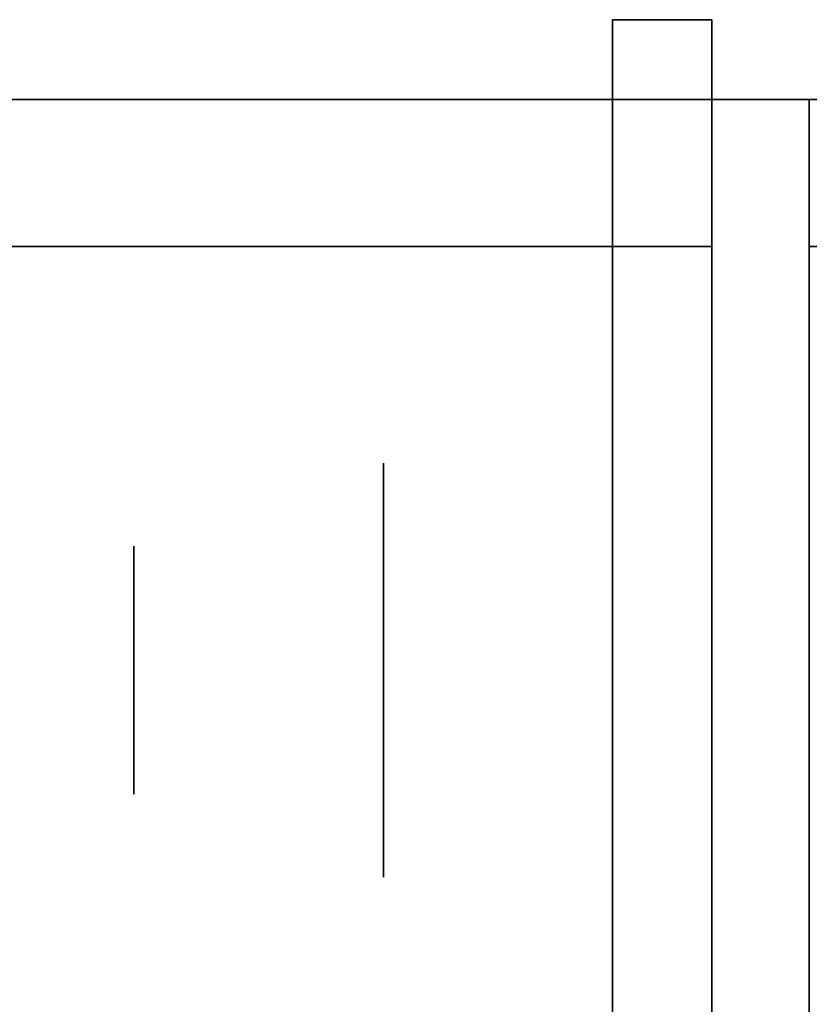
# Model space of a CAD drawing. Extents: x 248.8 to 273, y 2872.5 to 2876.7.
# Tile 539 of 702: x 266.8115 to 266.8625, y 2876.6631 to 2876.7267. Entities that reach past the tile are written whole.
import ezdxf

# ---------------------------------------------------------------- set-up
doc = ezdxf.new("R2010")
doc.units = 0
doc.header["$LTSCALE"] = 150
doc.header["$MEASUREMENT"] = 0
doc.layers.add('3DFACE_BOLT', color=7, linetype='CONTINUOUS')
doc.layers.add('3DFACE_SHAPE', color=7, linetype='CONTINUOUS')

msp = doc.modelspace()

# ---------------------------------------------------------------- linework, layer by layer
at = {"layer": '3DFACE_BOLT', "color": 1}
for points, invisible_edges in [([(266.849787, 2876.698042, -0.065), (266.849787, 2876.691354, -0.076583), (266.834987, 2876.698042, -0.065)], 14), ([(266.834987, 2876.698042, -0.065), (266.849787, 2876.691354, -0.076583), (266.834987, 2876.691354, -0.076583)], 3), ([(266.849787, 2876.691354, -0.053417), (266.849787, 2876.698042, -0.065), (266.834987, 2876.691354, -0.053417)], 14), ([(266.834987, 2876.691354, -0.053417), (266.849787, 2876.698042, -0.065), (266.834987, 2876.698042, -0.065)], 3), ([(266.834987, 2876.698042, -0.065), (266.834987, 2876.691354, -0.076583), (266.834987, 2876.691354, -0.053417)], 2), ([(266.849787, 2876.698042, -0.135), (266.849787, 2876.691354, -0.146583), (266.834987, 2876.698042, -0.135)], 14), ([(266.834987, 2876.698042, -0.135), (266.849787, 2876.691354, -0.146583), (266.834987, 2876.691354, -0.146583)], 3), ([(266.849787, 2876.691354, -0.123417), (266.849787, 2876.698042, -0.135), (266.834987, 2876.691354, -0.123417)], 14), ([(266.834987, 2876.691354, -0.123417), (266.849787, 2876.698042, -0.135), (266.834987, 2876.698042, -0.135)], 3), ([(266.834987, 2876.698042, -0.135), (266.834987, 2876.691354, -0.146583), (266.834987, 2876.691354, -0.123417)], 2), ([(266.849787, 2876.698042, -0.065), (266.849787, 2876.691354, -0.053417), (266.849787, 2876.691354, -0.076583)], 2), ([(266.849787, 2876.698042, -0.135), (266.849787, 2876.691354, -0.123417), (266.849787, 2876.691354, -0.146583)], 2), ([(266.868887, 2876.692666, -0.065), (266.868887, 2876.692275, -0.067472), (266.818887, 2876.692666, -0.065)], 14), ([(266.818887, 2876.692666, -0.065), (266.868887, 2876.692275, -0.067472), (266.818887, 2876.692275, -0.067472)], 3), ([(266.818887, 2876.692275, -0.062528), (266.868887, 2876.692666, -0.065), (266.818887, 2876.692666, -0.065)], 3), ([(266.818887, 2876.692666, -0.065), (266.818887, 2876.692275, -0.067472), (266.818887, 2876.692275, -0.062528)], 2), ([(266.868887, 2876.692666, -0.135), (266.868887, 2876.692275, -0.137472), (266.818887, 2876.692666, -0.135)], 14), ([(266.818887, 2876.692666, -0.135), (266.868887, 2876.692275, -0.137472), (266.818887, 2876.692275, -0.137472)], 3), ([(266.818887, 2876.692275, -0.132528), (266.868887, 2876.692666, -0.135), (266.818887, 2876.692666, -0.135)], 3), ([(266.818887, 2876.692666, -0.135), (266.818887, 2876.692275, -0.137472), (266.818887, 2876.692275, -0.132528)], 2), ([(266.868887, 2876.692275, -0.062528), (266.868887, 2876.692666, -0.065), (266.818887, 2876.692275, -0.062528)], 14), ([(266.868887, 2876.692275, -0.132528), (266.868887, 2876.692666, -0.135), (266.818887, 2876.692275, -0.132528)], 14), ([(266.868887, 2876.692275, -0.067472), (266.868887, 2876.691139, -0.069702), (266.818887, 2876.692275, -0.067472)], 14), ([(266.818887, 2876.692275, -0.067472), (266.868887, 2876.691139, -0.069702), (266.818887, 2876.691139, -0.069702)], 3), ([(266.868887, 2876.691139, -0.060298), (266.868887, 2876.692275, -0.062528), (266.818887, 2876.691139, -0.060298)], 14), ([(266.818887, 2876.691139, -0.060298), (266.868887, 2876.692275, -0.062528), (266.818887, 2876.692275, -0.062528)], 3), ([(266.818887, 2876.692275, -0.067472), (266.818887, 2876.691139, -0.069702), (266.818887, 2876.692275, -0.062528)], 14), ([(266.818887, 2876.692275, -0.062528), (266.818887, 2876.691139, -0.069702), (266.818887, 2876.691139, -0.060298)], 3), ([(266.868887, 2876.692275, -0.137472), (266.868887, 2876.691139, -0.139702), (266.818887, 2876.692275, -0.137472)], 14), ([(266.818887, 2876.692275, -0.137472), (266.868887, 2876.691139, -0.139702), (266.818887, 2876.691139, -0.139702)], 3), ([(266.868887, 2876.691139, -0.130298), (266.868887, 2876.692275, -0.132528), (266.818887, 2876.691139, -0.130298)], 14), ([(266.818887, 2876.691139, -0.130298), (266.868887, 2876.692275, -0.132528), (266.818887, 2876.692275, -0.132528)], 3), ([(266.818887, 2876.692275, -0.137472), (266.818887, 2876.691139, -0.139702), (266.818887, 2876.692275, -0.132528)], 14), ([(266.818887, 2876.692275, -0.132528), (266.818887, 2876.691139, -0.139702), (266.818887, 2876.691139, -0.130298)], 3), ([(266.868887, 2876.691139, -0.069702), (266.868887, 2876.689369, -0.071472), (266.818887, 2876.691139, -0.069702)], 14), ([(266.818887, 2876.691139, -0.069702), (266.868887, 2876.689369, -0.071472), (266.818887, 2876.689369, -0.071472)], 3), ([(266.868887, 2876.689369, -0.058528), (266.868887, 2876.691139, -0.060298), (266.818887, 2876.689369, -0.058528)], 14), ([(266.818887, 2876.689369, -0.058528), (266.868887, 2876.691139, -0.060298), (266.818887, 2876.691139, -0.060298)], 3), ([(266.818887, 2876.691139, -0.069702), (266.818887, 2876.689369, -0.071472), (266.818887, 2876.691139, -0.060298)], 14), ([(266.818887, 2876.691139, -0.060298), (266.818887, 2876.689369, -0.071472), (266.818887, 2876.689369, -0.058528)], 3), ([(266.868887, 2876.691139, -0.139702), (266.868887, 2876.689369, -0.141472), (266.818887, 2876.691139, -0.139702)], 14), ([(266.818887, 2876.691139, -0.139702), (266.868887, 2876.689369, -0.141472), (266.818887, 2876.689369, -0.141472)], 3), ([(266.868887, 2876.689369, -0.128528), (266.868887, 2876.691139, -0.130298), (266.818887, 2876.689369, -0.128528)], 14), ([(266.818887, 2876.689369, -0.128528), (266.868887, 2876.691139, -0.130298), (266.818887, 2876.691139, -0.130298)], 3), ([(266.818887, 2876.691139, -0.139702), (266.818887, 2876.689369, -0.141472), (266.818887, 2876.691139, -0.130298)], 14), ([(266.818887, 2876.691139, -0.130298), (266.818887, 2876.689369, -0.141472), (266.818887, 2876.689369, -0.128528)], 3), ([(266.849787, 2876.691354, -0.076583), (266.849787, 2876.677979, -0.076583), (266.834987, 2876.691354, -0.076583)], 14), ([(266.834987, 2876.691354, -0.076583), (266.849787, 2876.677979, -0.076583), (266.834987, 2876.677979, -0.076583)], 3), ([(266.849787, 2876.677979, -0.053417), (266.849787, 2876.691354, -0.053417), (266.834987, 2876.677979, -0.053417)], 14), ([(266.834987, 2876.677979, -0.053417), (266.849787, 2876.691354, -0.053417), (266.834987, 2876.691354, -0.053417)], 3), ([(266.834987, 2876.691354, -0.076583), (266.834987, 2876.677979, -0.076583), (266.834987, 2876.691354, -0.053417)], 14), ([(266.834987, 2876.691354, -0.053417), (266.834987, 2876.677979, -0.076583), (266.834987, 2876.677979, -0.053417)], 3), ([(266.849787, 2876.691354, -0.146583), (266.849787, 2876.677979, -0.146583), (266.834987, 2876.691354, -0.146583)], 14), ([(266.834987, 2876.691354, -0.146583), (266.849787, 2876.677979, -0.146583), (266.834987, 2876.677979, -0.146583)], 3), ([(266.849787, 2876.677979, -0.123417), (266.849787, 2876.691354, -0.123417), (266.834987, 2876.677979, -0.123417)], 14), ([(266.834987, 2876.677979, -0.123417), (266.849787, 2876.691354, -0.123417), (266.834987, 2876.691354, -0.123417)], 3), ([(266.834987, 2876.691354, -0.146583), (266.834987, 2876.677979, -0.146583), (266.834987, 2876.691354, -0.123417)], 14), ([(266.834987, 2876.691354, -0.123417), (266.834987, 2876.677979, -0.146583), (266.834987, 2876.677979, -0.123417)], 3), ([(266.849787, 2876.691354, -0.053417), (266.849787, 2876.677979, -0.053417), (266.849787, 2876.691354, -0.076583)], 14), ([(266.849787, 2876.691354, -0.076583), (266.849787, 2876.677979, -0.053417), (266.849787, 2876.677979, -0.076583)], 3), ([(266.849787, 2876.691354, -0.123417), (266.849787, 2876.677979, -0.123417), (266.849787, 2876.691354, -0.146583)], 14), ([(266.849787, 2876.691354, -0.146583), (266.849787, 2876.677979, -0.123417), (266.849787, 2876.677979, -0.146583)], 3), ([(266.868887, 2876.689369, -0.071472), (266.868887, 2876.687139, -0.072608), (266.818887, 2876.689369, -0.071472)], 14), ([(266.818887, 2876.689369, -0.071472), (266.868887, 2876.687139, -0.072608), (266.818887, 2876.687139, -0.072608)], 3), ([(266.868887, 2876.687139, -0.057392), (266.868887, 2876.689369, -0.058528), (266.818887, 2876.687139, -0.057392)], 14), ([(266.818887, 2876.687139, -0.057392), (266.868887, 2876.689369, -0.058528), (266.818887, 2876.689369, -0.058528)], 3), ([(266.818887, 2876.689369, -0.071472), (266.818887, 2876.687139, -0.072608), (266.818887, 2876.689369, -0.058528)], 14), ([(266.818887, 2876.689369, -0.058528), (266.818887, 2876.687139, -0.072608), (266.818887, 2876.687139, -0.057392)], 3), ([(266.868887, 2876.689369, -0.141472), (266.868887, 2876.687139, -0.142608), (266.818887, 2876.689369, -0.141472)], 14), ([(266.818887, 2876.689369, -0.141472), (266.868887, 2876.687139, -0.142608), (266.818887, 2876.687139, -0.142608)], 3), ([(266.868887, 2876.687139, -0.127392), (266.868887, 2876.689369, -0.128528), (266.818887, 2876.687139, -0.127392)], 14), ([(266.818887, 2876.687139, -0.127392), (266.868887, 2876.689369, -0.128528), (266.818887, 2876.689369, -0.128528)], 3), ([(266.818887, 2876.689369, -0.141472), (266.818887, 2876.687139, -0.142608), (266.818887, 2876.689369, -0.128528)], 14), ([(266.818887, 2876.689369, -0.128528), (266.818887, 2876.687139, -0.142608), (266.818887, 2876.687139, -0.127392)], 3), ([(266.868887, 2876.687139, -0.072608), (266.868887, 2876.684666, -0.073), (266.818887, 2876.687139, -0.072608)], 14), ([(266.818887, 2876.687139, -0.072608), (266.868887, 2876.684666, -0.073), (266.818887, 2876.684666, -0.073)], 3), ([(266.868887, 2876.684666, -0.057), (266.868887, 2876.687139, -0.057392), (266.818887, 2876.684666, -0.057)], 14), ([(266.818887, 2876.684666, -0.057), (266.868887, 2876.687139, -0.057392), (266.818887, 2876.687139, -0.057392)], 3), ([(266.818887, 2876.687139, -0.072608), (266.818887, 2876.684666, -0.073), (266.818887, 2876.687139, -0.057392)], 14), ([(266.818887, 2876.687139, -0.057392), (266.818887, 2876.684666, -0.073), (266.818887, 2876.684666, -0.057)], 3), ([(266.868887, 2876.687139, -0.142608), (266.868887, 2876.684666, -0.143), (266.818887, 2876.687139, -0.142608)], 14), ([(266.818887, 2876.687139, -0.142608), (266.868887, 2876.684666, -0.143), (266.818887, 2876.684666, -0.143)], 3), ([(266.868887, 2876.684666, -0.127), (266.868887, 2876.687139, -0.127392), (266.818887, 2876.684666, -0.127)], 14), ([(266.818887, 2876.684666, -0.127), (266.868887, 2876.687139, -0.127392), (266.818887, 2876.687139, -0.127392)], 3), ([(266.818887, 2876.687139, -0.142608), (266.818887, 2876.684666, -0.143), (266.818887, 2876.687139, -0.127392)], 14), ([(266.818887, 2876.687139, -0.127392), (266.818887, 2876.684666, -0.143), (266.818887, 2876.684666, -0.127)], 3), ([(266.868887, 2876.684666, -0.073), (266.868887, 2876.682194, -0.072608), (266.818887, 2876.684666, -0.073)], 14), ([(266.818887, 2876.684666, -0.073), (266.868887, 2876.682194, -0.072608), (266.818887, 2876.682194, -0.072608)], 3), ([(266.818887, 2876.682194, -0.057392), (266.868887, 2876.684666, -0.057), (266.818887, 2876.684666, -0.057)], 3), ([(266.818887, 2876.684666, -0.073), (266.818887, 2876.682194, -0.072608), (266.818887, 2876.684666, -0.057)], 14), ([(266.818887, 2876.684666, -0.057), (266.818887, 2876.682194, -0.072608), (266.818887, 2876.682194, -0.057392)], 3), ([(266.868887, 2876.684666, -0.143), (266.868887, 2876.682194, -0.142608), (266.818887, 2876.684666, -0.143)], 14), ([(266.818887, 2876.684666, -0.143), (266.868887, 2876.682194, -0.142608), (266.818887, 2876.682194, -0.142608)], 3), ([(266.818887, 2876.682194, -0.127392), (266.868887, 2876.684666, -0.127), (266.818887, 2876.684666, -0.127)], 3), ([(266.818887, 2876.684666, -0.143), (266.818887, 2876.682194, -0.142608), (266.818887, 2876.684666, -0.127)], 14), ([(266.818887, 2876.684666, -0.127), (266.818887, 2876.682194, -0.142608), (266.818887, 2876.682194, -0.127392)], 3), ([(266.868887, 2876.682194, -0.057392), (266.868887, 2876.684666, -0.057), (266.818887, 2876.682194, -0.057392)], 14), ([(266.868887, 2876.682194, -0.127392), (266.868887, 2876.684666, -0.127), (266.818887, 2876.682194, -0.127392)], 14), ([(266.868887, 2876.682194, -0.072608), (266.868887, 2876.679964, -0.071472), (266.818887, 2876.682194, -0.072608)], 14), ([(266.818887, 2876.682194, -0.072608), (266.868887, 2876.679964, -0.071472), (266.818887, 2876.679964, -0.071472)], 3), ([(266.868887, 2876.679964, -0.058528), (266.868887, 2876.682194, -0.057392), (266.818887, 2876.679964, -0.058528)], 14), ([(266.818887, 2876.679964, -0.058528), (266.868887, 2876.682194, -0.057392), (266.818887, 2876.682194, -0.057392)], 3), ([(266.818887, 2876.682194, -0.072608), (266.818887, 2876.679964, -0.071472), (266.818887, 2876.682194, -0.057392)], 14), ([(266.818887, 2876.682194, -0.057392), (266.818887, 2876.679964, -0.071472), (266.818887, 2876.679964, -0.058528)], 3), ([(266.868887, 2876.682194, -0.142608), (266.868887, 2876.679964, -0.141472), (266.818887, 2876.682194, -0.142608)], 14), ([(266.818887, 2876.682194, -0.142608), (266.868887, 2876.679964, -0.141472), (266.818887, 2876.679964, -0.141472)], 3), ([(266.868887, 2876.679964, -0.128528), (266.868887, 2876.682194, -0.127392), (266.818887, 2876.679964, -0.128528)], 14), ([(266.818887, 2876.679964, -0.128528), (266.868887, 2876.682194, -0.127392), (266.818887, 2876.682194, -0.127392)], 3), ([(266.818887, 2876.682194, -0.142608), (266.818887, 2876.679964, -0.141472), (266.818887, 2876.682194, -0.127392)], 14), ([(266.818887, 2876.682194, -0.127392), (266.818887, 2876.679964, -0.141472), (266.818887, 2876.679964, -0.128528)], 3), ([(266.868887, 2876.679964, -0.071472), (266.868887, 2876.678194, -0.069702), (266.818887, 2876.679964, -0.071472)], 14), ([(266.818887, 2876.679964, -0.071472), (266.868887, 2876.678194, -0.069702), (266.818887, 2876.678194, -0.069702)], 3), ([(266.868887, 2876.678194, -0.060298), (266.868887, 2876.679964, -0.058528), (266.818887, 2876.678194, -0.060298)], 14), ([(266.818887, 2876.678194, -0.060298), (266.868887, 2876.679964, -0.058528), (266.818887, 2876.679964, -0.058528)], 3), ([(266.818887, 2876.679964, -0.071472), (266.818887, 2876.678194, -0.069702), (266.818887, 2876.679964, -0.058528)], 14), ([(266.818887, 2876.679964, -0.058528), (266.818887, 2876.678194, -0.069702), (266.818887, 2876.678194, -0.060298)], 3), ([(266.868887, 2876.679964, -0.141472), (266.868887, 2876.678194, -0.139702), (266.818887, 2876.679964, -0.141472)], 14), ([(266.818887, 2876.679964, -0.141472), (266.868887, 2876.678194, -0.139702), (266.818887, 2876.678194, -0.139702)], 3), ([(266.868887, 2876.678194, -0.130298), (266.868887, 2876.679964, -0.128528), (266.818887, 2876.678194, -0.130298)], 14), ([(266.818887, 2876.678194, -0.130298), (266.868887, 2876.679964, -0.128528), (266.818887, 2876.679964, -0.128528)], 3), ([(266.818887, 2876.679964, -0.141472), (266.818887, 2876.678194, -0.139702), (266.818887, 2876.679964, -0.128528)], 14), ([(266.818887, 2876.679964, -0.128528), (266.818887, 2876.678194, -0.139702), (266.818887, 2876.678194, -0.130298)], 3), ([(266.868887, 2876.678194, -0.069702), (266.868887, 2876.677058, -0.067472), (266.818887, 2876.678194, -0.069702)], 14), ([(266.818887, 2876.678194, -0.069702), (266.868887, 2876.677058, -0.067472), (266.818887, 2876.677058, -0.067472)], 3), ([(266.868887, 2876.677058, -0.062528), (266.868887, 2876.678194, -0.060298), (266.818887, 2876.677058, -0.062528)], 14), ([(266.818887, 2876.677058, -0.062528), (266.868887, 2876.678194, -0.060298), (266.818887, 2876.678194, -0.060298)], 3), ([(266.818887, 2876.678194, -0.069702), (266.818887, 2876.677058, -0.067472), (266.818887, 2876.678194, -0.060298)], 14), ([(266.818887, 2876.678194, -0.060298), (266.818887, 2876.677058, -0.067472), (266.818887, 2876.677058, -0.062528)], 3), ([(266.868887, 2876.678194, -0.139702), (266.868887, 2876.677058, -0.137472), (266.818887, 2876.678194, -0.139702)], 14), ([(266.818887, 2876.678194, -0.139702), (266.868887, 2876.677058, -0.137472), (266.818887, 2876.677058, -0.137472)], 3), ([(266.868887, 2876.677058, -0.132528), (266.868887, 2876.678194, -0.130298), (266.818887, 2876.677058, -0.132528)], 14), ([(266.818887, 2876.677058, -0.132528), (266.868887, 2876.678194, -0.130298), (266.818887, 2876.678194, -0.130298)], 3), ([(266.818887, 2876.678194, -0.139702), (266.818887, 2876.677058, -0.137472), (266.818887, 2876.678194, -0.130298)], 14), ([(266.818887, 2876.678194, -0.130298), (266.818887, 2876.677058, -0.137472), (266.818887, 2876.677058, -0.132528)], 3), ([(266.849787, 2876.677979, -0.076583), (266.849787, 2876.671292, -0.065), (266.834987, 2876.677979, -0.076583)], 14), ([(266.834987, 2876.677979, -0.076583), (266.849787, 2876.671292, -0.065), (266.834987, 2876.671292, -0.065)], 3), ([(266.849787, 2876.671292, -0.065), (266.849787, 2876.677979, -0.053417), (266.834987, 2876.671292, -0.065)], 14), ([(266.834987, 2876.671292, -0.065), (266.849787, 2876.677979, -0.053417), (266.834987, 2876.677979, -0.053417)], 3), ([(266.834987, 2876.677979, -0.076583), (266.834987, 2876.671292, -0.065), (266.834987, 2876.677979, -0.053417)], 12), ([(266.849787, 2876.677979, -0.146583), (266.849787, 2876.671292, -0.135), (266.834987, 2876.677979, -0.146583)], 14), ([(266.834987, 2876.677979, -0.146583), (266.849787, 2876.671292, -0.135), (266.834987, 2876.671292, -0.135)], 3), ([(266.849787, 2876.671292, -0.135), (266.849787, 2876.677979, -0.123417), (266.834987, 2876.671292, -0.135)], 14), ([(266.834987, 2876.671292, -0.135), (266.849787, 2876.677979, -0.123417), (266.834987, 2876.677979, -0.123417)], 3), ([(266.834987, 2876.677979, -0.146583), (266.834987, 2876.671292, -0.135), (266.834987, 2876.677979, -0.123417)], 12), ([(266.849787, 2876.677979, -0.053417), (266.849787, 2876.671292, -0.065), (266.849787, 2876.677979, -0.076583)], 12), ([(266.849787, 2876.677979, -0.123417), (266.849787, 2876.671292, -0.135), (266.849787, 2876.677979, -0.146583)], 12), ([(266.868887, 2876.677058, -0.067472), (266.868887, 2876.676666, -0.065), (266.818887, 2876.677058, -0.067472)], 14), ([(266.818887, 2876.677058, -0.067472), (266.868887, 2876.676666, -0.065), (266.818887, 2876.676666, -0.065)], 3), ([(266.868887, 2876.676666, -0.065), (266.868887, 2876.677058, -0.062528), (266.818887, 2876.676666, -0.065)], 14), ([(266.818887, 2876.676666, -0.065), (266.868887, 2876.677058, -0.062528), (266.818887, 2876.677058, -0.062528)], 3), ([(266.818887, 2876.677058, -0.067472), (266.818887, 2876.676666, -0.065), (266.818887, 2876.677058, -0.062528)], 12), ([(266.868887, 2876.677058, -0.137472), (266.868887, 2876.676666, -0.135), (266.818887, 2876.677058, -0.137472)], 14), ([(266.818887, 2876.677058, -0.137472), (266.868887, 2876.676666, -0.135), (266.818887, 2876.676666, -0.135)], 3), ([(266.868887, 2876.676666, -0.135), (266.868887, 2876.677058, -0.132528), (266.818887, 2876.676666, -0.135)], 14), ([(266.818887, 2876.676666, -0.135), (266.868887, 2876.677058, -0.132528), (266.818887, 2876.677058, -0.132528)], 3), ([(266.818887, 2876.677058, -0.137472), (266.818887, 2876.676666, -0.135), (266.818887, 2876.677058, -0.132528)], 12)]:
    msp.add_3dface(points, dxfattribs=dict(at, invisible_edges=invisible_edges))
at = {"layer": '3DFACE_SHAPE', "color": 13}
for points, invisible_edges in [([(266.849787, 2876.684666, -0.17), (266.849787, 2876.690677, -0.14101), (266.849787, 2876.726667, -0.17)], 15), ([(266.849787, 2876.690677, -0.14101), (266.849787, 2876.693166, -0.135), (266.849787, 2876.726667, -0.17)], 14), ([(266.849787, 2876.726667, -0.17), (266.849787, 2876.693166, -0.135), (266.849787, 2876.690677, -0.12899)], 13), ([(266.849787, 2876.690677, -0.12899), (266.849787, 2876.693166, -0.065), (266.849787, 2876.726667, -0.17)], 15), ([(266.849787, 2876.693166, -0.065), (266.849787, 2876.726667, -0.03), (266.849787, 2876.726667, -0.17)], 13), ([(266.849787, 2876.693166, -0.065), (266.849787, 2876.690677, -0.05899), (266.849787, 2876.726667, -0.03)], 14), ([(266.849787, 2876.690677, -0.05899), (266.849787, 2876.684666, -0.0565), (266.849787, 2876.726667, -0.03)], 14), ([(266.849787, 2876.726667, -0.03), (266.849787, 2876.684666, -0.0565), (266.849787, 2876.678656, -0.05899)], 13), ([(266.849787, 2876.726667, -0.03), (266.849787, 2876.678656, -0.05899), (266.849787, 2876.631067, -0.03)], 3), ([(266.856187, 2876.624667, -0.17), (266.849787, 2876.684666, -0.17), (266.856187, 2876.726667, -0.17)], 3), ([(266.849787, 2876.684666, -0.17), (266.849787, 2876.726667, -0.17), (266.856187, 2876.726667, -0.17)], 12), ([(266.849787, 2876.726667, -0.03), (266.849787, 2876.631067, -0.03), (266.856187, 2876.726667, -0.03)], 2), ([(266.856187, 2876.726667, -0.03), (266.849787, 2876.631067, -0.03), (266.856187, 2876.624667, -0.03)], 3), ([(266.856187, 2876.726667, -0.03), (266.856187, 2876.726667, -0.065), (266.849787, 2876.726667, -0.03)], 2), ([(266.856187, 2876.726667, -0.065), (266.856187, 2876.726667, -0.135), (266.849787, 2876.726667, -0.03)], 14), ([(266.849787, 2876.726667, -0.03), (266.856187, 2876.726667, -0.135), (266.849787, 2876.726667, -0.17)], 3), ([(266.856187, 2876.726667, -0.135), (266.856187, 2876.726667, -0.17), (266.849787, 2876.726667, -0.17)], 12), ([(266.856187, 2876.693166, -0.135), (266.856187, 2876.690677, -0.14101), (266.856187, 2876.726667, -0.135)], 14), ([(266.856187, 2876.690677, -0.14101), (266.856187, 2876.684666, -0.1435), (266.856187, 2876.726667, -0.135)], 14), ([(266.856187, 2876.726667, -0.135), (266.856187, 2876.684666, -0.1435), (266.856187, 2876.726667, -0.17)], 15), ([(266.856187, 2876.684666, -0.1435), (266.856187, 2876.678656, -0.14101), (266.856187, 2876.726667, -0.17)], 14), ([(266.856187, 2876.726667, -0.17), (266.856187, 2876.678656, -0.14101), (266.856187, 2876.624667, -0.17)], 3), ([(266.856187, 2876.624667, -0.03), (266.856187, 2876.690677, -0.05899), (266.856187, 2876.726667, -0.03)], 3), ([(266.856187, 2876.690677, -0.05899), (266.856187, 2876.726667, -0.065), (266.856187, 2876.726667, -0.03)], 13), ([(266.856187, 2876.690677, -0.05899), (266.856187, 2876.693166, -0.065), (266.856187, 2876.726667, -0.065)], 14), ([(266.856187, 2876.693166, -0.135), (266.856187, 2876.726667, -0.135), (266.856187, 2876.690677, -0.07101)], 15), ([(266.856187, 2876.690677, -0.07101), (266.856187, 2876.726667, -0.135), (266.856187, 2876.693166, -0.065)], 3), ([(266.856187, 2876.726667, -0.135), (266.856187, 2876.726667, -0.065), (266.856187, 2876.693166, -0.065)], 14), ([(266.759337, 2876.712016, -2.5), (266.759337, 2876.721516, -2.5), (266.856187, 2876.712016, -2.5)], 2), ([(266.759337, 2876.721516, -2.5), (266.959337, 2876.721516, -2.5), (266.856187, 2876.712016, -2.5)], 14), ([(266.759337, 2876.712016, -0.2), (266.856187, 2876.712016, -0.2), (266.759337, 2876.721516, -0.2)], 2), ([(266.856187, 2876.712016, -0.2), (266.862487, 2876.712016, -0.2), (266.759337, 2876.721516, -0.2)], 15), ([(266.759337, 2876.721516, -0.2), (266.862487, 2876.712016, -0.2), (266.959337, 2876.721516, -0.2)], 3), ([(266.759337, 2876.721516, -2.5), (266.759337, 2876.721516, -0.2), (266.959337, 2876.721516, -2.5)], 2), ([(266.759337, 2876.721516, -0.2), (266.959337, 2876.721516, -0.2), (266.959337, 2876.721516, -2.5)], 12), ([(266.959337, 2876.721516, -0.2), (266.759337, 2876.721516, -0.2), (266.862487, 2876.721516, -0.1905)], 14), ([(266.862487, 2876.721516, -0.1905), (266.759337, 2876.721516, -0.2), (266.856187, 2876.721516, -0.1905)], 15), ([(266.759337, 2876.721516, -0.2), (266.759337, 2876.721516, -0.1905), (266.856187, 2876.721516, -0.1905)], 12), ([(266.959337, 2876.721516), (266.856187, 2876.721516, -0.0095), (266.759337, 2876.721516)], 3), ([(266.856187, 2876.721516, -0.0095), (266.759337, 2876.721516, -0.0095), (266.759337, 2876.721516)], 12), ([(266.856187, 2872.521516, -0.1905), (266.856187, 2876.721516, -0.1905), (266.759337, 2872.521516, -0.1905)], 2), ([(266.856187, 2876.721516, -0.1905), (266.759337, 2876.721516, -0.1905), (266.759337, 2872.521516, -0.1905)], 12), ([(266.856187, 2876.721516, -0.0095), (266.856187, 2876.684666, -0.0095), (266.759337, 2876.721516, -0.0095)], 2), ([(266.856187, 2876.684666, -0.0095), (266.856187, 2876.558366, -0.0095), (266.759337, 2876.721516, -0.0095)], 14), ([(266.759337, 2876.721516, -0.0095), (266.856187, 2876.558366, -0.0095), (266.856187, 2874.684666, -0.0095)], 13), ([(266.856187, 2874.684666, -0.0095), (266.856187, 2874.558366, -0.0095), (266.759337, 2876.721516, -0.0095)], 14), ([(266.856187, 2874.558366, -0.0095), (266.856187, 2872.684666, -0.0095), (266.759337, 2876.721516, -0.0095)], 14), ([(266.759337, 2876.721516, -0.0095), (266.856187, 2872.684666, -0.0095), (266.856187, 2872.558366, -0.0095)], 13), ([(266.759337, 2872.521516, -0.0095), (266.759337, 2876.721516, -0.0095), (266.856187, 2872.558366, -0.0095)], 14), ([(266.959337, 2872.521516), (266.959337, 2876.721516), (266.759337, 2872.521516)], 2), ([(266.959337, 2876.721516), (266.759337, 2876.721516), (266.759337, 2872.521516)], 12), ([(266.759337, 2872.521516, -0.2), (266.759337, 2876.721516, -0.2), (266.959337, 2872.521516, -0.2)], 2), ([(266.759337, 2876.721516, -0.2), (266.959337, 2876.721516, -0.2), (266.959337, 2872.521516, -0.2)], 12), ([(266.856187, 2876.712016, -2.5), (266.959337, 2876.721516, -2.5), (266.862487, 2876.712016, -2.5)], 15), ([(266.856187, 2872.521516, -0.1905), (266.856187, 2876.558366, -0.1435), (266.856187, 2876.721516, -0.1905)], 3), ([(266.856187, 2876.564377, -0.14101), (266.856187, 2876.721516, -0.1905), (266.856187, 2876.558366, -0.1435)], 3), ([(266.856187, 2876.684666, -0.1435), (266.856187, 2876.721516, -0.1905), (266.856187, 2876.564377, -0.14101)], 15), ([(266.856187, 2876.684666, -0.1435), (266.856187, 2876.690677, -0.14101), (266.856187, 2876.721516, -0.1905)], 14), ([(266.856187, 2876.690677, -0.14101), (266.856187, 2876.693166, -0.135), (266.856187, 2876.721516, -0.1905)], 14), ([(266.856187, 2876.721516, -0.1905), (266.856187, 2876.693166, -0.135), (266.856187, 2876.690677, -0.12899)], 13), ([(266.856187, 2876.690677, -0.12899), (266.856187, 2876.693166, -0.065), (266.856187, 2876.721516, -0.1905)], 15), ([(266.856187, 2876.693166, -0.065), (266.856187, 2876.721516, -0.0095), (266.856187, 2876.721516, -0.1905)], 13), ([(266.856187, 2876.693166, -0.065), (266.856187, 2876.690677, -0.05899), (266.856187, 2876.721516, -0.0095)], 14), ([(266.856187, 2876.721516, -0.0095), (266.856187, 2876.690677, -0.05899), (266.856187, 2876.684666, -0.0095)], 3), ([(266.862487, 2876.721516, -0.0095), (266.856187, 2876.721516, -0.0095), (266.959337, 2876.721516)], 15), ([(266.862487, 2876.721516, -0.0095), (266.862487, 2876.721516, -0.1905), (266.856187, 2876.721516, -0.0095)], 14), ([(266.862487, 2876.721516, -0.1905), (266.856187, 2876.721516, -0.1905), (266.856187, 2876.721516, -0.0095)], 13), ([(266.959337, 2876.721516, -2.5), (266.959337, 2876.712016, -2.5), (266.862487, 2876.712016, -2.5)], 12), ([(266.862487, 2876.712016, -0.2), (266.959337, 2876.712016, -0.2), (266.959337, 2876.721516, -0.2)], 12), ([(266.862487, 2874.558366, -0.0565), (266.862487, 2876.721516, -0.0095), (266.862487, 2872.684666, -0.0565)], 15), ([(266.862487, 2872.684666, -0.0565), (266.862487, 2876.721516, -0.0095), (266.862487, 2872.521516, -0.0095)], 13), ([(266.862487, 2874.684666, -0.0565), (266.862487, 2876.721516, -0.0095), (266.862487, 2874.558366, -0.0565)], 15), ([(266.862487, 2876.558366, -0.0565), (266.862487, 2876.721516, -0.0095), (266.862487, 2874.684666, -0.0565)], 15), ([(266.862487, 2876.564377, -0.05899), (266.862487, 2876.721516, -0.0095), (266.862487, 2876.558366, -0.0565)], 3), ([(266.862487, 2876.684666, -0.0565), (266.862487, 2876.721516, -0.0095), (266.862487, 2876.564377, -0.05899)], 15), ([(266.862487, 2876.684666, -0.0565), (266.862487, 2876.690677, -0.05899), (266.862487, 2876.721516, -0.0095)], 14), ([(266.862487, 2876.690677, -0.05899), (266.862487, 2876.693166, -0.065), (266.862487, 2876.721516, -0.0095)], 14), ([(266.862487, 2876.693166, -0.135), (266.862487, 2876.721516, -0.1905), (266.862487, 2876.690677, -0.07101)], 15), ([(266.862487, 2876.690677, -0.07101), (266.862487, 2876.721516, -0.1905), (266.862487, 2876.693166, -0.065)], 3), ([(266.862487, 2876.721516, -0.1905), (266.862487, 2876.721516, -0.0095), (266.862487, 2876.693166, -0.065)], 14), ([(266.862487, 2876.693166, -0.135), (266.862487, 2876.690677, -0.14101), (266.862487, 2876.721516, -0.1905)], 14), ([(266.862487, 2876.690677, -0.14101), (266.862487, 2876.684666, -0.1435), (266.862487, 2876.721516, -0.1905)], 14), ([(266.862487, 2876.721516, -0.1905), (266.862487, 2876.684666, -0.1435), (266.862487, 2876.678656, -0.14101)], 13), ([(266.862487, 2872.521516, -0.1905), (266.862487, 2876.721516, -0.1905), (266.862487, 2876.558366, -0.1435)], 14), ([(266.862487, 2876.721516, -0.1905), (266.862487, 2876.678656, -0.14101), (266.862487, 2876.558366, -0.1435)], 15), ([(266.959337, 2876.721516, -0.1905), (266.959337, 2876.721516, -0.2), (266.862487, 2876.721516, -0.1905)], 2), ([(266.959337, 2876.721516, -0.0095), (266.862487, 2876.721516, -0.0095), (266.959337, 2876.721516)], 2), ([(266.862487, 2872.521516, -0.0095), (266.862487, 2876.721516, -0.0095), (266.959337, 2872.521516, -0.0095)], 2), ([(266.862487, 2876.721516, -0.0095), (266.959337, 2876.721516, -0.0095), (266.959337, 2872.521516, -0.0095)], 12), ([(266.959337, 2872.521516, -0.1905), (266.959337, 2876.721516, -0.1905), (266.862487, 2872.521516, -0.1905)], 2), ([(266.959337, 2876.721516, -0.1905), (266.862487, 2876.721516, -0.1905), (266.862487, 2872.521516, -0.1905)], 12), ([(266.856187, 2876.712016, -2.5), (266.856187, 2876.712016, -0.2), (266.759337, 2876.712016, -2.5)], 2), ([(266.856187, 2876.712016, -0.2), (266.759337, 2876.712016, -0.2), (266.759337, 2876.712016, -2.5)], 12), ([(266.856187, 2876.531016, -2.5), (266.856187, 2876.712016, -2.5), (266.862487, 2876.531016, -2.5)], 14), ([(266.856187, 2876.712016, -2.5), (266.862487, 2876.712016, -2.5), (266.862487, 2876.531016, -2.5)], 13), ([(266.856187, 2876.712016, -0.2), (266.856187, 2876.531016, -0.2), (266.862487, 2876.712016, -0.2)], 14), ([(266.856187, 2876.531016, -0.2), (266.862487, 2876.531016, -0.2), (266.862487, 2876.712016, -0.2)], 13), ([(266.856187, 2876.531016, -2.5), (266.856187, 2876.531016, -0.2), (266.856187, 2876.712016, -2.5)], 2), ([(266.856187, 2876.531016, -0.2), (266.856187, 2876.712016, -0.2), (266.856187, 2876.712016, -2.5)], 12), ([(266.862487, 2876.712016, -2.5), (266.862487, 2876.712016, -0.2), (266.862487, 2876.531016, -2.5)], 2), ([(266.862487, 2876.712016, -0.2), (266.862487, 2876.531016, -0.2), (266.862487, 2876.531016, -2.5)], 12), ([(266.959337, 2876.712016, -2.5), (266.959337, 2876.712016, -0.2), (266.862487, 2876.712016, -2.5)], 2), ([(266.959337, 2876.712016, -0.2), (266.862487, 2876.712016, -0.2), (266.862487, 2876.712016, -2.5)], 12), ([(266.849787, 2876.690677, -0.07101), (266.849787, 2876.693166, -0.065), (266.849787, 2876.690677, -0.12899)], 14), ([(266.849787, 2876.690677, -0.07101), (266.856187, 2876.690677, -0.07101), (266.849787, 2876.693166, -0.065)], 3), ([(266.856187, 2876.690677, -0.07101), (266.856187, 2876.693166, -0.065), (266.849787, 2876.693166, -0.065)], 14), ([(266.849787, 2876.693166, -0.065), (266.856187, 2876.693166, -0.065), (266.849787, 2876.690677, -0.05899)], 3), ([(266.856187, 2876.693166, -0.065), (266.856187, 2876.690677, -0.05899), (266.849787, 2876.690677, -0.05899)], 14), ([(266.849787, 2876.690677, -0.14101), (266.856187, 2876.690677, -0.14101), (266.849787, 2876.693166, -0.135)], 3), ([(266.856187, 2876.690677, -0.14101), (266.856187, 2876.693166, -0.135), (266.849787, 2876.693166, -0.135)], 14), ([(266.849787, 2876.693166, -0.135), (266.856187, 2876.693166, -0.135), (266.849787, 2876.690677, -0.12899)], 3), ([(266.856187, 2876.693166, -0.135), (266.856187, 2876.690677, -0.12899), (266.849787, 2876.690677, -0.12899)], 14), ([(266.856187, 2876.690677, -0.12899), (266.856187, 2876.693166, -0.135), (266.856187, 2876.690677, -0.07101)], 14), ([(266.862487, 2876.693166, -0.065), (266.856187, 2876.693166, -0.065), (266.862487, 2876.690677, -0.07101)], 3), ([(266.856187, 2876.693166, -0.065), (266.856187, 2876.690677, -0.07101), (266.862487, 2876.690677, -0.07101)], 14), ([(266.862487, 2876.690677, -0.05899), (266.856187, 2876.690677, -0.05899), (266.862487, 2876.693166, -0.065)], 3), ([(266.856187, 2876.690677, -0.05899), (266.856187, 2876.693166, -0.065), (266.862487, 2876.693166, -0.065)], 14), ([(266.862487, 2876.690677, -0.12899), (266.856187, 2876.690677, -0.12899), (266.862487, 2876.693166, -0.135)], 3), ([(266.856187, 2876.690677, -0.12899), (266.856187, 2876.693166, -0.135), (266.862487, 2876.693166, -0.135)], 14), ([(266.862487, 2876.693166, -0.135), (266.856187, 2876.693166, -0.135), (266.862487, 2876.690677, -0.14101)], 3), ([(266.856187, 2876.693166, -0.135), (266.856187, 2876.690677, -0.14101), (266.862487, 2876.690677, -0.14101)], 14), ([(266.856187, 2876.690677, -0.07101), (266.856187, 2876.693166, -0.065), (266.856187, 2876.690677, -0.12899)], 14), ([(266.862487, 2876.690677, -0.12899), (266.862487, 2876.693166, -0.135), (266.862487, 2876.690677, -0.07101)], 14), ([(266.849787, 2876.684666, -0.1435), (266.849787, 2876.690677, -0.14101), (266.849787, 2876.684666, -0.17)], 14), ([(266.849787, 2876.690677, -0.12899), (266.849787, 2876.684666, -0.1265), (266.849787, 2876.690677, -0.07101)], 14), ([(266.849787, 2876.684666, -0.1265), (266.849787, 2876.684666, -0.0735), (266.849787, 2876.690677, -0.07101)], 13), ([(266.849787, 2876.690677, -0.05899), (266.856187, 2876.690677, -0.05899), (266.849787, 2876.684666, -0.0565)], 3), ([(266.856187, 2876.690677, -0.05899), (266.856187, 2876.684666, -0.0565), (266.849787, 2876.684666, -0.0565)], 14), ([(266.849787, 2876.684666, -0.0735), (266.856187, 2876.684666, -0.0735), (266.849787, 2876.690677, -0.07101)], 3), ([(266.856187, 2876.684666, -0.0735), (266.856187, 2876.690677, -0.07101), (266.849787, 2876.690677, -0.07101)], 14), ([(266.849787, 2876.690677, -0.12899), (266.856187, 2876.690677, -0.12899), (266.849787, 2876.684666, -0.1265)], 3), ([(266.856187, 2876.690677, -0.12899), (266.856187, 2876.684666, -0.1265), (266.849787, 2876.684666, -0.1265)], 14), ([(266.849787, 2876.684666, -0.1435), (266.856187, 2876.684666, -0.1435), (266.849787, 2876.690677, -0.14101)], 3), ([(266.856187, 2876.684666, -0.1435), (266.856187, 2876.690677, -0.14101), (266.849787, 2876.690677, -0.14101)], 14), ([(266.856187, 2876.684666, -0.0565), (266.856187, 2876.690677, -0.05899), (266.856187, 2876.624667, -0.03)], 14), ([(266.856187, 2876.690677, -0.07101), (266.856187, 2876.684666, -0.0735), (266.856187, 2876.690677, -0.12899)], 14), ([(266.856187, 2876.684666, -0.0735), (266.856187, 2876.684666, -0.1265), (266.856187, 2876.690677, -0.12899)], 13), ([(266.862487, 2876.690677, -0.07101), (266.856187, 2876.690677, -0.07101), (266.862487, 2876.684666, -0.0735)], 3), ([(266.856187, 2876.690677, -0.07101), (266.856187, 2876.684666, -0.0735), (266.862487, 2876.684666, -0.0735)], 14), ([(266.862487, 2876.684666, -0.0565), (266.856187, 2876.684666, -0.0565), (266.862487, 2876.690677, -0.05899)], 3), ([(266.856187, 2876.684666, -0.0565), (266.856187, 2876.690677, -0.05899), (266.862487, 2876.690677, -0.05899)], 14), ([(266.862487, 2876.684666, -0.1265), (266.856187, 2876.684666, -0.1265), (266.862487, 2876.690677, -0.12899)], 3), ([(266.856187, 2876.684666, -0.1265), (266.856187, 2876.690677, -0.12899), (266.862487, 2876.690677, -0.12899)], 14), ([(266.862487, 2876.690677, -0.14101), (266.856187, 2876.690677, -0.14101), (266.862487, 2876.684666, -0.1435)], 3), ([(266.856187, 2876.690677, -0.14101), (266.856187, 2876.684666, -0.1435), (266.862487, 2876.684666, -0.1435)], 14), ([(266.856187, 2876.690677, -0.05899), (266.856187, 2876.684666, -0.0565), (266.856187, 2876.684666, -0.0095)], 14), ([(266.856187, 2876.690677, -0.12899), (266.856187, 2876.684666, -0.1265), (266.856187, 2876.690677, -0.07101)], 14), ([(266.856187, 2876.690677, -0.07101), (266.856187, 2876.684666, -0.1265), (266.856187, 2876.684666, -0.0735)], 3), ([(266.862487, 2876.690677, -0.07101), (266.862487, 2876.684666, -0.0735), (266.862487, 2876.690677, -0.12899)], 14), ([(266.862487, 2876.684666, -0.0735), (266.862487, 2876.684666, -0.1265), (266.862487, 2876.690677, -0.12899)], 13), ([(266.849787, 2876.684666, -0.1265), (266.849787, 2876.678656, -0.12899), (266.849787, 2876.684666, -0.0735)], 14), ([(266.849787, 2876.684666, -0.0735), (266.849787, 2876.678656, -0.12899), (266.849787, 2876.678656, -0.07101)], 15), ([(266.849787, 2876.678656, -0.14101), (266.849787, 2876.684666, -0.17), (266.849787, 2876.631067, -0.17)], 13), ([(266.849787, 2876.678656, -0.14101), (266.849787, 2876.684666, -0.1435), (266.849787, 2876.684666, -0.17)], 14), ([(266.849787, 2876.684666, -0.0565), (266.856187, 2876.684666, -0.0565), (266.849787, 2876.678656, -0.05899)], 3), ([(266.856187, 2876.684666, -0.0565), (266.856187, 2876.678656, -0.05899), (266.849787, 2876.678656, -0.05899)], 14), ([(266.849787, 2876.678656, -0.07101), (266.856187, 2876.678656, -0.07101), (266.849787, 2876.684666, -0.0735)], 3), ([(266.856187, 2876.678656, -0.07101), (266.856187, 2876.684666, -0.0735), (266.849787, 2876.684666, -0.0735)], 14), ([(266.849787, 2876.684666, -0.1265), (266.856187, 2876.684666, -0.1265), (266.849787, 2876.678656, -0.12899)], 3), ([(266.856187, 2876.684666, -0.1265), (266.856187, 2876.678656, -0.12899), (266.849787, 2876.678656, -0.12899)], 14), ([(266.849787, 2876.678656, -0.14101), (266.856187, 2876.678656, -0.14101), (266.849787, 2876.684666, -0.1435)], 3), ([(266.856187, 2876.678656, -0.14101), (266.856187, 2876.684666, -0.1435), (266.849787, 2876.684666, -0.1435)], 14), ([(266.849787, 2876.631067, -0.17), (266.849787, 2876.684666, -0.17), (266.856187, 2876.624667, -0.17)], 14), ([(266.856187, 2876.684666, -0.0735), (266.856187, 2876.678656, -0.07101), (266.856187, 2876.684666, -0.1265)], 14), ([(266.856187, 2876.678656, -0.07101), (266.856187, 2876.676166, -0.065), (266.856187, 2876.684666, -0.1265)], 14), ([(266.856187, 2876.684666, -0.1265), (266.856187, 2876.676166, -0.065), (266.856187, 2876.678656, -0.12899)], 3), ([(266.856187, 2876.684666, -0.0565), (266.856187, 2876.624667, -0.065), (266.856187, 2876.678656, -0.05899)], 3), ([(266.856187, 2876.624667, -0.065), (266.856187, 2876.684666, -0.0565), (266.856187, 2876.624667, -0.03)], 3), ([(266.862487, 2876.684666, -0.0735), (266.856187, 2876.684666, -0.0735), (266.862487, 2876.678656, -0.07101)], 3), ([(266.856187, 2876.684666, -0.0735), (266.856187, 2876.678656, -0.07101), (266.862487, 2876.678656, -0.07101)], 14), ([(266.862487, 2876.678656, -0.05899), (266.856187, 2876.678656, -0.05899), (266.862487, 2876.684666, -0.0565)], 3), ([(266.856187, 2876.678656, -0.05899), (266.856187, 2876.684666, -0.0565), (266.862487, 2876.684666, -0.0565)], 14), ([(266.862487, 2876.678656, -0.12899), (266.856187, 2876.678656, -0.12899), (266.862487, 2876.684666, -0.1265)], 3), ([(266.856187, 2876.678656, -0.12899), (266.856187, 2876.684666, -0.1265), (266.862487, 2876.684666, -0.1265)], 14), ([(266.862487, 2876.684666, -0.1435), (266.856187, 2876.684666, -0.1435), (266.862487, 2876.678656, -0.14101)], 3), ([(266.856187, 2876.684666, -0.1435), (266.856187, 2876.678656, -0.14101), (266.862487, 2876.678656, -0.14101)], 14), ([(266.856187, 2876.678656, -0.14101), (266.856187, 2876.684666, -0.1435), (266.856187, 2876.566866, -0.135)], 14), ([(266.856187, 2876.566866, -0.135), (266.856187, 2876.684666, -0.1435), (266.856187, 2876.564377, -0.14101)], 3), ([(266.856187, 2876.684666, -0.1265), (266.856187, 2876.678656, -0.12899), (266.856187, 2876.684666, -0.0735)], 14), ([(266.856187, 2876.684666, -0.0735), (266.856187, 2876.678656, -0.12899), (266.856187, 2876.678656, -0.07101)], 3), ([(266.856187, 2876.678656, -0.05899), (266.856187, 2876.558366, -0.0095), (266.856187, 2876.684666, -0.0565)], 3), ([(266.856187, 2876.558366, -0.0095), (266.856187, 2876.684666, -0.0095), (266.856187, 2876.684666, -0.0565)], 14), ([(266.862487, 2876.678656, -0.05899), (266.862487, 2876.684666, -0.0565), (266.862487, 2876.566866, -0.065)], 14), ([(266.862487, 2876.566866, -0.065), (266.862487, 2876.684666, -0.0565), (266.862487, 2876.564377, -0.05899)], 15), ([(266.862487, 2876.678656, -0.12899), (266.862487, 2876.684666, -0.1265), (266.862487, 2876.678656, -0.07101)], 14), ([(266.862487, 2876.684666, -0.1265), (266.862487, 2876.684666, -0.0735), (266.862487, 2876.678656, -0.07101)], 13), ([(266.849787, 2876.678656, -0.05899), (266.849787, 2876.676166, -0.065), (266.849787, 2876.631067, -0.03)], 14), ([(266.849787, 2876.631067, -0.03), (266.849787, 2876.676166, -0.065), (266.849787, 2876.678656, -0.07101)], 13), ([(266.849787, 2876.678656, -0.12899), (266.849787, 2876.676166, -0.135), (266.849787, 2876.678656, -0.07101)], 14), ([(266.849787, 2876.678656, -0.07101), (266.849787, 2876.676166, -0.135), (266.849787, 2876.631067, -0.03)], 15), ([(266.849787, 2876.676166, -0.135), (266.849787, 2876.678656, -0.14101), (266.849787, 2876.631067, -0.03)], 14), ([(266.849787, 2876.631067, -0.03), (266.849787, 2876.678656, -0.14101), (266.849787, 2876.631067, -0.17)], 3), ([(266.849787, 2876.678656, -0.05899), (266.856187, 2876.678656, -0.05899), (266.849787, 2876.676166, -0.065)], 3), ([(266.856187, 2876.678656, -0.05899), (266.856187, 2876.676166, -0.065), (266.849787, 2876.676166, -0.065)], 14), ([(266.849787, 2876.676166, -0.065), (266.856187, 2876.676166, -0.065), (266.849787, 2876.678656, -0.07101)], 3), ([(266.856187, 2876.676166, -0.065), (266.856187, 2876.678656, -0.07101), (266.849787, 2876.678656, -0.07101)], 14), ([(266.849787, 2876.678656, -0.12899), (266.856187, 2876.678656, -0.12899), (266.849787, 2876.676166, -0.135)], 3), ([(266.856187, 2876.678656, -0.12899), (266.856187, 2876.676166, -0.135), (266.849787, 2876.676166, -0.135)], 14), ([(266.849787, 2876.676166, -0.135), (266.856187, 2876.676166, -0.135), (266.849787, 2876.678656, -0.14101)], 3), ([(266.856187, 2876.676166, -0.135), (266.856187, 2876.678656, -0.14101), (266.849787, 2876.678656, -0.14101)], 14), ([(266.856187, 2876.678656, -0.14101), (266.856187, 2876.624667, -0.135), (266.856187, 2876.624667, -0.17)], 13), ([(266.856187, 2876.678656, -0.14101), (266.856187, 2876.676166, -0.135), (266.856187, 2876.624667, -0.135)], 14), ([(266.856187, 2876.676166, -0.135), (266.856187, 2876.678656, -0.12899), (266.856187, 2876.624667, -0.135)], 14), ([(266.856187, 2876.676166, -0.065), (266.856187, 2876.624667, -0.135), (266.856187, 2876.678656, -0.12899)], 15), ([(266.856187, 2876.678656, -0.05899), (266.856187, 2876.624667, -0.065), (266.856187, 2876.676166, -0.065)], 3), ([(266.862487, 2876.678656, -0.07101), (266.856187, 2876.678656, -0.07101), (266.862487, 2876.676166, -0.065)], 3), ([(266.856187, 2876.678656, -0.07101), (266.856187, 2876.676166, -0.065), (266.862487, 2876.676166, -0.065)], 14), ([(266.862487, 2876.676166, -0.065), (266.856187, 2876.676166, -0.065), (266.862487, 2876.678656, -0.05899)], 3), ([(266.856187, 2876.676166, -0.065), (266.856187, 2876.678656, -0.05899), (266.862487, 2876.678656, -0.05899)], 14), ([(266.862487, 2876.676166, -0.135), (266.856187, 2876.676166, -0.135), (266.862487, 2876.678656, -0.12899)], 3), ([(266.856187, 2876.676166, -0.135), (266.856187, 2876.678656, -0.12899), (266.862487, 2876.678656, -0.12899)], 14), ([(266.862487, 2876.678656, -0.14101), (266.856187, 2876.678656, -0.14101), (266.862487, 2876.676166, -0.135)], 3), ([(266.856187, 2876.678656, -0.14101), (266.856187, 2876.676166, -0.135), (266.862487, 2876.676166, -0.135)], 14), ([(266.856187, 2876.676166, -0.135), (266.856187, 2876.678656, -0.14101), (266.856187, 2876.566866, -0.135)], 14), ([(266.856187, 2876.678656, -0.12899), (266.856187, 2876.676166, -0.135), (266.856187, 2876.678656, -0.07101)], 14), ([(266.856187, 2876.678656, -0.07101), (266.856187, 2876.676166, -0.135), (266.856187, 2876.566866, -0.135)], 15), ([(266.856187, 2876.678656, -0.07101), (266.856187, 2876.566866, -0.135), (266.856187, 2876.676166, -0.065)], 3), ([(266.856187, 2876.564377, -0.05899), (266.856187, 2876.558366, -0.0565), (266.856187, 2876.678656, -0.05899)], 14), ([(266.856187, 2876.558366, -0.0565), (266.856187, 2876.558366, -0.0095), (266.856187, 2876.678656, -0.05899)], 15), ([(266.856187, 2876.678656, -0.05899), (266.856187, 2876.676166, -0.065), (266.856187, 2876.564377, -0.05899)], 14), ([(266.862487, 2876.676166, -0.065), (266.862487, 2876.678656, -0.05899), (266.862487, 2876.566866, -0.065)], 14), ([(266.862487, 2876.678656, -0.07101), (266.862487, 2876.676166, -0.065), (266.862487, 2876.678656, -0.12899)], 14), ([(266.862487, 2876.676166, -0.065), (266.862487, 2876.566866, -0.065), (266.862487, 2876.678656, -0.12899)], 15), ([(266.862487, 2876.678656, -0.12899), (266.862487, 2876.566866, -0.065), (266.862487, 2876.676166, -0.135)], 3), ([(266.862487, 2876.558366, -0.1435), (266.862487, 2876.678656, -0.14101), (266.862487, 2876.564377, -0.14101)], 3), ([(266.862487, 2876.678656, -0.14101), (266.862487, 2876.676166, -0.135), (266.862487, 2876.564377, -0.14101)], 14), ([(266.856187, 2876.624667, -0.065), (266.856187, 2876.624667, -0.135), (266.856187, 2876.676166, -0.065)], 14), ([(266.856187, 2876.566866, -0.135), (266.856187, 2876.564377, -0.12899), (266.856187, 2876.676166, -0.065)], 14), ([(266.856187, 2876.676166, -0.065), (266.856187, 2876.564377, -0.12899), (266.856187, 2876.566866, -0.065)], 15), ([(266.856187, 2876.676166, -0.065), (266.856187, 2876.566866, -0.065), (266.856187, 2876.564377, -0.05899)], 13), ([(266.862487, 2876.566866, -0.065), (266.862487, 2876.564377, -0.07101), (266.862487, 2876.676166, -0.135)], 14), ([(266.862487, 2876.676166, -0.135), (266.862487, 2876.564377, -0.07101), (266.862487, 2876.566866, -0.135)], 15), ([(266.862487, 2876.676166, -0.135), (266.862487, 2876.566866, -0.135), (266.862487, 2876.564377, -0.14101)], 13)]:
    msp.add_3dface(points, dxfattribs=dict(at, invisible_edges=invisible_edges))

doc.saveas('drawing.dxf')
